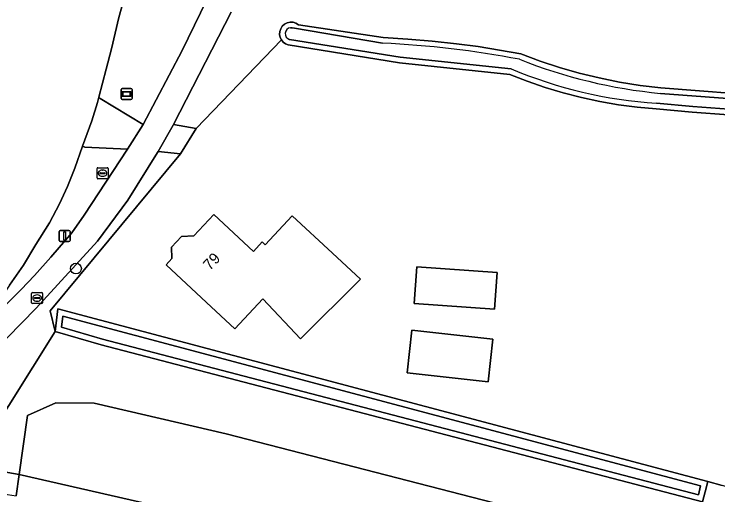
# Model space of a CAD drawing. Extents: x 162879 to 165540, y 384011 to 385181.
# Drawn here: x 164590.7 to 164654.5, y 385009 to 385052.5 of the extents above; entities that cross this region are included whole.
import ezdxf

# ---------------------------------------------------------------- set-up
doc = ezdxf.new("R2010")
doc.units = 0
for name, color, linetype in [('IMGEO_Boom', 7, 'Continuous'), ('IMGEO_Brandkraan', 7, 'Continuous'), ('IMGEO_Erf', 7, 'Continuous'), ('IMGEO_Fietspad_open', 7, 'Continuous'), ('IMGEO_Grasland_overig', 7, 'Continuous'), ('IMGEO_Groenvoorziening', 7, 'Continuous'), ('IMGEO_Informatiebord', 7, 'Continuous'), ('IMGEO_Lichtmast', 7, 'Continuous'), ('IMGEO_Loofbos', 7, 'Continuous'), ('IMGEO_Oever', 7, 'Continuous'), ('IMGEO_Pand', 7, 'Continuous'), ('IMGEO_Pand_nummerreeks', 7, 'Continuous'), ('IMGEO_Rijbaan_lokaal_gesloten', 7, 'Continuous'), ('IMGEO_Rioolput', 7, 'Continuous'), ('IMGEO_Voetpad_open', 7, 'Continuous'), ('IMGEO_Waterloop', 7, 'Continuous')]:
    doc.layers.add(name, color=color, linetype=linetype)

msp = doc.modelspace()

# ---------------------------------------------------------------- linework, layer by layer
at = {"layer": 'IMGEO_Boom'}
msp.add_circle((164596.281, 385029.482), 0.489, dxfattribs=at)
at = {"layer": 'IMGEO_Brandkraan'}
for p, q in [((164592.259, 385026.382), (164592.259, 385027.234)), ((164592.334, 385027.308), (164593.186, 385027.308)), ((164592.747, 385027.088), (164592.772, 385027.088)), ((164593.26, 385027.234), (164593.26, 385026.382)), ((164593.186, 385026.308), (164592.334, 385026.308)), ((164592.518, 385026.802), (164592.518, 385026.814)), ((164592.956, 385026.765), (164592.558, 385026.765)), ((164592.561, 385026.851), (164592.959, 385026.851)), ((164592.77, 385026.528), (164592.745, 385026.528)), ((164593.002, 385026.814), (164593.002, 385026.802))]:
    msp.add_line(p, q, dxfattribs=at)
for points in [[(164592.259, 385026.382), (164592.259, 385027.234)], [(164592.334, 385027.308), (164593.186, 385027.308)], [(164593.26, 385027.234), (164593.26, 385026.382)], [(164593.186, 385026.308), (164592.334, 385026.308)]]:
    msp.add_lwpolyline(points, dxfattribs=at)
for centre, radius, start, end in [((164592.336, 385027.232), 0.0765, 91.55205, 178.44795), ((164592.336, 385027.232), 0.0765, 91.55205, 178.44795), ((164593.184, 385027.232), 0.0765, 1.55205, 88.44795), ((164593.184, 385027.232), 0.0765, 1.55205, 88.44795), ((164592.336, 385026.384), 0.0765, 181.55205, 268.44795), ((164592.336, 385026.384), 0.0765, 181.55205, 268.44795), ((164592.558, 385026.811), 0.0403, 85.87752, 175.75265), ((164592.555, 385026.801), 0.0366, 178.93798, 274.71019), ((164592.959, 385026.808), 0.043, 264.86636, 352.45326), ((164592.963, 385026.813), 0.0386, 1.73085, 96.63898), ((164593.184, 385026.384), 0.0765, 271.55205, 358.44795), ((164593.184, 385026.384), 0.0765, 271.55205, 358.44795)]:
    msp.add_arc(centre, radius, start, end, dxfattribs=at)
for centre, major_axis, ratio, start_param, end_param in [((164592.746, 385026.808), (-0.387, 0.002), 0.722429, 4.712389, 7.853982), ((164592.771, 385026.808), (-0.39, 0.002), 0.717154, 1.570796, 4.712389)]:
    msp.add_ellipse(centre, major_axis=major_axis, ratio=ratio, start_param=start_param, end_param=end_param, dxfattribs=at)
at = {"layer": 'IMGEO_Erf'}
msp.add_lwpolyline([(164655.479, 385043.413), (164652.196, 385043.661), (164648.917, 385043.968), (164647.209, 385044.116), (164645.509, 385044.334), (164643.819, 385044.622), (164642.143, 385044.979), (164640.485, 385045.404), (164638.847, 385045.897), (164637.23, 385046.456), (164635.637, 385047.082), (164625.625, 385048.127), (164615.524, 385049.764), (164615.289, 385049.861), (164615.085, 385050.012), (164614.923, 385050.207), (164607.181, 385042.191), (164605.761, 385039.885), (164593.956, 385025.641), (164594.405, 385023.79), (164594.526, 385024.81), (164594.647, 385025.831), (164653.594, 385010.176), (164654.921, 385009.813)], dxfattribs=at)
for points in [[(164619.556, 385030.864), (164622.084, 385028.518), (164616.665, 385023.114), (164613.226, 385026.736), (164610.706, 385024.021), (164608.122, 385026.419), (164604.458, 385029.821), (164604.978, 385030.381), (164604.94, 385031.406), (164605.855, 385032.392), (164606.963, 385032.433), (164608.78, 385034.391), (164612.393, 385031.036), (164613.188, 385031.892), (164613.457, 385031.643), (164615.892, 385034.266)], [(164634.263, 385025.81), (164626.977, 385026.32), (164627.209, 385029.644), (164634.495, 385029.135)], [(164634.11, 385023.074), (164633.674, 385019.198), (164626.317, 385020.026), (164626.753, 385023.902)]]:
    msp.add_lwpolyline(points, close=True, dxfattribs=at)
at = {"layer": 'IMGEO_Fietspad_open'}
for points in [[(164609.827, 385057.3), (164605.912, 385049.235), (164603.567, 385044.765), (164602.374, 385042.534), (164600.955, 385040.305), (164597.028, 385034.307), (164595.897, 385032.718), (164594.011, 385030.527), (164592.516, 385028.844), (164591.321, 385027.595), (164587.464, 385023.733)], [(164580.902, 385013.894), (164592.668, 385025.898), (164598.23, 385031.973), (164600.993, 385035.685), (164603.684, 385039.994), (164603.739, 385040.09), (164605.111, 385042.484), (164605.146, 385042.553), (164610.359, 385052.718)]]:
    msp.add_lwpolyline(points, dxfattribs=at)
at = {"layer": 'IMGEO_Grasland_overig'}
for points in [[(164658.186, 385006.39), (164658.565, 385007.764), (164658.836, 385008.743), (164654.921, 385009.813), (164653.594, 385010.176), (164653.363, 385009.254), (164653.133, 385008.332), (164598.554, 385022.564), (164594.405, 385023.79), (164588.136, 385013.826)], [(164589.209, 385011.148), (164591.142, 385010.814), (164591.876, 385016.167), (164594.455, 385017.308), (164597.948, 385017.289), (164609.924, 385014.506), (164708.795, 384989.02), (164730.274, 384983.483), (164740.878, 384980.75), (164763.278, 384974.518), (164762.508, 384967.472), (164761.044, 384961.218), (164762.728, 384960.553), (164763.426, 384960.276), (164763.738, 384961.298), (164763.147, 384961.336), (164762.731, 384961.363)], [(164612.332, 385005.983), (164591.142, 385010.814), (164590.86, 385008.869)]]:
    msp.add_lwpolyline(points, dxfattribs=at)
msp.add_lwpolyline([(164591.142, 385010.814), (164589.209, 385011.148), (164586.721, 385011.577), (164582.343, 385012.396), (164578.843, 385008.769), (164583.668, 385009.724), (164585.93, 385009.724), (164590.066, 385009.007), (164590.86, 385008.869)], close=True, dxfattribs=at)
at = {"layer": 'IMGEO_Groenvoorziening'}
for points in [[(164612.412, 385070.632), (164602.309, 385069.106), (164602.175, 385069.12), (164602.174, 385069.061), (164602.147, 385066.477), (164601.93, 385063.453), (164601.701, 385059.851), (164601.378, 385057.547), (164600.803, 385054.525), (164600.17, 385052.23), (164599.492, 385049.407), (164599.02, 385047.563), (164598.357, 385045.006), (164598.487, 385044.895), (164602.374, 385042.534), (164603.567, 385044.765), (164605.912, 385049.235), (164609.827, 385057.3), (164610.703, 385060.313), (164611.609, 385063.296), (164611.988, 385065.101), (164612.143, 385066.799), (164612.203, 385067.603), (164612.398, 385069.637)], [(164600.955, 385040.305), (164597.087, 385040.5), (164596.883, 385040.581), (164596.174, 385038.567), (164595.499, 385036.926), (164594.8, 385035.345), (164593.871, 385033.625), (164592.648, 385031.651), (164591.514, 385029.791), (164590.251, 385027.965), (164589.835, 385027.355), (164588.057, 385025.386), (164581.779, 385018.931), (164582.193, 385018.33), (164587.464, 385023.733), (164591.321, 385027.595), (164592.516, 385028.844), (164594.011, 385030.527), (164595.897, 385032.718), (164597.028, 385034.307)], [(164605.761, 385039.885), (164603.739, 385040.09), (164603.684, 385039.994), (164600.993, 385035.685), (164598.23, 385031.973), (164592.668, 385025.898), (164580.902, 385013.894), (164582.343, 385012.396), (164586.721, 385011.577), (164588.136, 385013.826), (164594.405, 385023.79), (164593.956, 385025.641)]]:
    msp.add_lwpolyline(points, close=True, dxfattribs=at)
msp.add_lwpolyline([(164610.359, 385052.718), (164605.146, 385042.553), (164607.181, 385042.191), (164614.923, 385050.207), (164614.812, 385050.436), (164614.76, 385050.685), (164614.772, 385050.957), (164614.854, 385051.217), (164615, 385051.447), (164615.201, 385051.631), (164615.442, 385051.758), (164615.708, 385051.818), (164615.98, 385051.807), (164616.24, 385051.727), (164616.471, 385051.583), (164624.154, 385050.412), (164626.38, 385050.285), (164628.602, 385050.101), (164630.818, 385049.859), (164632.768, 385049.598), (164634.711, 385049.292), (164636.647, 385048.942), (164638.385, 385048.29), (164640.147, 385047.709), (164641.932, 385047.198), (164643.735, 385046.759), (164645.597, 385046.385), (164647.472, 385046.087), (164649.358, 385045.867), (164659.485, 385045.093)], dxfattribs=at)
at = {"layer": 'IMGEO_Informatiebord'}
for p, q in [((164600.383, 385044.901), (164600.383, 385045.701)), ((164600.383, 385045.701), (164600.383, 385044.901)), ((164600.483, 385045.801), (164601.273, 385045.801)), ((164601.273, 385045.801), (164600.483, 385045.801)), ((164601.373, 385045.701), (164601.373, 385044.901)), ((164601.373, 385044.901), (164601.373, 385045.701)), ((164601.273, 385044.801), (164600.483, 385044.801)), ((164600.483, 385044.801), (164601.273, 385044.801))]:
    msp.add_line(p, q, dxfattribs=at)
for points in [[(164600.484, 385045.533), (164601.272, 385045.533), (164601.272, 385045.069), (164600.484, 385045.069), (164600.484, 385045.533)], [(164600.549, 385045.468), (164600.549, 385045.134), (164601.207, 385045.134), (164601.207, 385045.468), (164600.549, 385045.468)]]:
    msp.add_lwpolyline(points, dxfattribs=at)
for centre, start, end in [((164600.483, 385045.701), 90, 180), ((164600.483, 385045.701), 90, 180), ((164601.273, 385045.701), 0, 90), ((164601.273, 385045.701), 360, 90), ((164600.483, 385044.901), 180, 270), ((164600.483, 385044.901), 180, 270), ((164601.273, 385044.901), 270, 0), ((164601.273, 385044.901), 270, 0)]:
    msp.add_arc(centre, 0.1, start, end, dxfattribs=at)
at = {"layer": 'IMGEO_Lichtmast'}
for p, q in [((164594.753, 385032.032), (164594.753, 385032.832)), ((164594.753, 385032.832), (164594.753, 385032.032)), ((164594.853, 385032.932), (164595.643, 385032.932)), ((164595.643, 385032.932), (164594.853, 385032.932)), ((164595.743, 385032.832), (164595.743, 385032.032)), ((164595.743, 385032.032), (164595.743, 385032.832)), ((164595.643, 385031.932), (164594.853, 385031.932)), ((164594.853, 385031.932), (164595.643, 385031.932))]:
    msp.add_line(p, q, dxfattribs=at)
msp.add_lwpolyline([(164595.173, 385032.807), (164595.323, 385032.807), (164595.323, 385032.057), (164595.173, 385032.057), (164595.173, 385032.807)], dxfattribs=at)
for centre, start, end in [((164594.853, 385032.832), 90, 180), ((164594.853, 385032.832), 90, 180), ((164595.643, 385032.832), 0, 90), ((164595.643, 385032.832), 360, 90), ((164594.853, 385032.032), 180, 270), ((164594.853, 385032.032), 180, 270), ((164595.643, 385032.032), 270, 0), ((164595.643, 385032.032), 270, 0)]:
    msp.add_arc(centre, 0.1, start, end, dxfattribs=at)
at = {"layer": 'IMGEO_Loofbos'}
msp.add_lwpolyline([(164708.795, 384989.02), (164609.924, 385014.506), (164597.948, 385017.289), (164594.455, 385017.308), (164591.876, 385016.167), (164591.142, 385010.814), (164612.332, 385005.983)], dxfattribs=at)
at = {"layer": 'IMGEO_Oever'}
for points in [[(164659.485, 385045.093), (164649.358, 385045.867), (164647.472, 385046.087), (164645.597, 385046.385), (164643.735, 385046.759), (164641.932, 385047.198), (164640.147, 385047.709), (164638.385, 385048.29), (164636.647, 385048.942), (164634.711, 385049.292), (164632.768, 385049.598), (164630.818, 385049.859), (164628.602, 385050.101), (164626.38, 385050.285), (164624.154, 385050.412), (164616.471, 385051.583), (164616.24, 385051.727), (164615.98, 385051.807), (164615.708, 385051.818), (164615.442, 385051.758), (164615.201, 385051.631), (164615, 385051.447), (164614.854, 385051.217), (164614.772, 385050.957), (164614.76, 385050.685), (164614.812, 385050.436), (164614.923, 385050.207), (164615.085, 385050.012), (164615.289, 385049.861), (164615.524, 385049.764), (164625.625, 385048.127), (164635.637, 385047.082), (164637.23, 385046.456), (164638.847, 385045.897), (164640.485, 385045.404), (164642.143, 385044.979), (164643.819, 385044.622), (164645.509, 385044.334), (164647.209, 385044.116), (164648.917, 385043.968), (164652.196, 385043.661), (164655.479, 385043.413)], [(164615.754, 385051.309), (164615.894, 385051.304), (164616.115, 385051.285), (164624.101, 385049.908)], [(164635.758, 385047.579), (164625.692, 385048.629), (164615.663, 385050.255)], [(164649.309, 385045.363), (164659.459, 385044.587), (164669.543, 385044.324), (164683.632, 385044.221), (164710.411, 385044.036), (164725.518, 385043.91), (164745.484, 385043.635), (164772.04, 385043.306), (164781.8, 385042.737), (164789.969, 385042.977), (164823.361, 385043.382), (164829.853, 385043.276), (164832.879, 385043.422)], [(164833.06, 385042.425), (164832.866, 385042.396), (164828.564, 385042.24), (164783.685, 385041.869), (164777.881, 385041.95), (164771.3, 385042.176), (164742.652, 385042.823), (164723.717, 385043.112), (164711.931, 385043.38), (164705.821, 385043.508), (164699.708, 385043.57), (164694.411, 385043.568), (164689.116, 385043.514), (164683.829, 385043.412), (164674.602, 385043.473), (164669.172, 385043.506), (164665.172, 385043.529), (164661.95, 385043.602), (164658.73, 385043.732), (164655.513, 385043.918), (164652.239, 385044.166), (164648.962, 385044.472)]]:
    msp.add_lwpolyline(points, dxfattribs=at)
for points in [[(164594.647, 385025.831), (164594.526, 385024.81), (164594.405, 385023.79), (164598.554, 385022.564), (164653.133, 385008.332), (164653.363, 385009.254), (164653.594, 385010.176)], [(164595.099, 385025.166), (164652.957, 385009.8), (164652.751, 385008.976), (164598.695, 385023.072), (164594.981, 385024.169)]]:
    msp.add_lwpolyline(points, close=True, dxfattribs=at)
for centre, radius, start, end in [((164615.804, 385050.774), 0.538, 95.36835, 254.76254), ((164620.36, 384964.399), 85.591, 79.12264, 87.49519), ((164653.778, 385091.93), 46.781, 248.34068, 264.51787), ((164651.671, 385085.594), 41.211, 247.28624, 266.23127)]:
    msp.add_arc(centre, radius, start, end, dxfattribs=at)
at = {"layer": 'IMGEO_Pand'}
for points in [[(164619.556, 385030.864), (164615.892, 385034.266), (164613.457, 385031.643), (164613.188, 385031.892), (164612.393, 385031.036), (164608.78, 385034.391), (164606.963, 385032.433), (164605.855, 385032.392), (164604.94, 385031.406), (164604.978, 385030.381), (164604.458, 385029.821), (164608.122, 385026.419), (164610.706, 385024.021), (164613.226, 385026.736), (164616.665, 385023.114), (164622.084, 385028.518)], [(164626.977, 385026.32), (164634.263, 385025.81), (164634.495, 385029.135), (164627.209, 385029.644)], [(164633.674, 385019.198), (164634.11, 385023.074), (164626.753, 385023.902), (164626.317, 385020.026)]]:
    msp.add_lwpolyline(points, close=True, dxfattribs=at)
at = {"layer": 'IMGEO_Rijbaan_lokaal_gesloten'}
msp.add_lwpolyline([(164590.251, 385027.965), (164591.514, 385029.791), (164592.648, 385031.651), (164593.871, 385033.625), (164594.8, 385035.345), (164595.499, 385036.926), (164596.174, 385038.567), (164596.883, 385040.581), (164597.71, 385042.859), (164598.239, 385044.549), (164598.357, 385045.006), (164599.02, 385047.563), (164599.492, 385049.407), (164600.17, 385052.23), (164600.803, 385054.525)], dxfattribs=at)
at = {"layer": 'IMGEO_Rioolput'}
for p, q in [((164598.193, 385037.699), (164598.193, 385038.551)), ((164598.268, 385038.625), (164599.12, 385038.625)), ((164599.194, 385038.551), (164599.194, 385037.699)), ((164598.452, 385038.119), (164598.452, 385038.131)), ((164598.89, 385038.082), (164598.492, 385038.082)), ((164598.495, 385038.168), (164598.893, 385038.168)), ((164598.704, 385037.845), (164598.679, 385037.845)), ((164598.681, 385038.405), (164598.706, 385038.405)), ((164598.936, 385038.131), (164598.936, 385038.119)), ((164599.12, 385037.625), (164598.268, 385037.625))]:
    msp.add_line(p, q, dxfattribs=at)
for points in [[(164598.193, 385037.699), (164598.193, 385038.551)], [(164598.268, 385038.625), (164599.12, 385038.625)], [(164599.194, 385038.551), (164599.194, 385037.699)], [(164599.12, 385037.625), (164598.268, 385037.625)]]:
    msp.add_lwpolyline(points, dxfattribs=at)
for centre, radius, start, end in [((164598.27, 385038.549), 0.0765, 91.55205, 178.44795), ((164598.27, 385038.549), 0.0765, 91.55205, 178.44795), ((164599.118, 385038.549), 0.0765, 1.55205, 88.44795), ((164599.118, 385038.549), 0.0765, 1.55205, 88.44795), ((164598.492, 385038.128), 0.0403, 85.87752, 175.75265), ((164598.489, 385038.118), 0.0366, 178.93798, 274.71019), ((164598.893, 385038.125), 0.043, 264.86636, 352.45326), ((164598.897, 385038.13), 0.0386, 1.73085, 96.63898), ((164598.27, 385037.701), 0.0765, 181.55205, 268.44795), ((164598.27, 385037.701), 0.0765, 181.55205, 268.44795), ((164599.118, 385037.701), 0.0765, 271.55205, 358.44795), ((164599.118, 385037.701), 0.0765, 271.55205, 358.44795)]:
    msp.add_arc(centre, radius, start, end, dxfattribs=at)
for centre, major_axis, ratio, start_param, end_param in [((164598.68, 385038.125), (-0.387, 0.002), 0.722429, 4.712389, 7.853982), ((164598.705, 385038.125), (-0.39, 0.002), 0.717154, 1.570796, 4.712389)]:
    msp.add_ellipse(centre, major_axis=major_axis, ratio=ratio, start_param=start_param, end_param=end_param, dxfattribs=at)
at = {"layer": 'IMGEO_Voetpad_open'}
for points in [[(164602.374, 385042.534), (164598.487, 385044.895), (164598.357, 385045.006), (164598.239, 385044.549), (164597.71, 385042.859), (164596.883, 385040.581), (164597.087, 385040.5), (164600.955, 385040.305)], [(164605.146, 385042.553), (164605.111, 385042.484), (164603.739, 385040.09), (164605.761, 385039.885), (164607.181, 385042.191)]]:
    msp.add_lwpolyline(points, close=True, dxfattribs=at)
at = {"layer": 'IMGEO_Waterloop'}
for points in [[(164624.101, 385049.908), (164616.115, 385051.285), (164615.894, 385051.304), (164615.754, 385051.309)], [(164615.663, 385050.255), (164625.692, 385048.629), (164635.758, 385047.579)], [(164832.879, 385043.422), (164829.853, 385043.276), (164823.361, 385043.382), (164789.969, 385042.977), (164781.8, 385042.737), (164772.04, 385043.306), (164745.484, 385043.635), (164725.518, 385043.91), (164710.411, 385044.036), (164683.632, 385044.221), (164669.543, 385044.324), (164659.459, 385044.587), (164649.309, 385045.363)], [(164648.962, 385044.472), (164652.239, 385044.166), (164655.513, 385043.918), (164658.73, 385043.732), (164661.95, 385043.602), (164665.172, 385043.529), (164669.172, 385043.506), (164674.602, 385043.473), (164683.829, 385043.412), (164689.116, 385043.514), (164694.411, 385043.568), (164699.708, 385043.57), (164705.821, 385043.508), (164711.931, 385043.38), (164723.717, 385043.112), (164742.652, 385042.823), (164771.3, 385042.176), (164777.881, 385041.95), (164783.685, 385041.869), (164828.564, 385042.24), (164832.866, 385042.396), (164833.06, 385042.425)]]:
    msp.add_lwpolyline(points, dxfattribs=at)
msp.add_lwpolyline([(164595.099, 385025.166), (164594.981, 385024.169), (164598.695, 385023.072), (164652.751, 385008.976), (164652.957, 385009.8)], close=True, dxfattribs=at)
for centre, radius, start, end in [((164615.804, 385050.774), 0.538, 95.36835, 254.76254), ((164620.36, 384964.399), 85.591, 79.12264, 87.49519), ((164653.778, 385091.93), 46.781, 248.34068, 264.51787), ((164651.671, 385085.594), 41.211, 247.28624, 266.23127)]:
    msp.add_arc(centre, radius, start, end, dxfattribs=at)

# ---------------------------------------------------------------- texts
at = {"layer": 'IMGEO_Pand_nummerreeks'}
msp.add_text('79', height=1, rotation=46.59758, dxfattribs=at).set_placement((164608.434, 385029.251))

doc.saveas('drawing.dxf')
